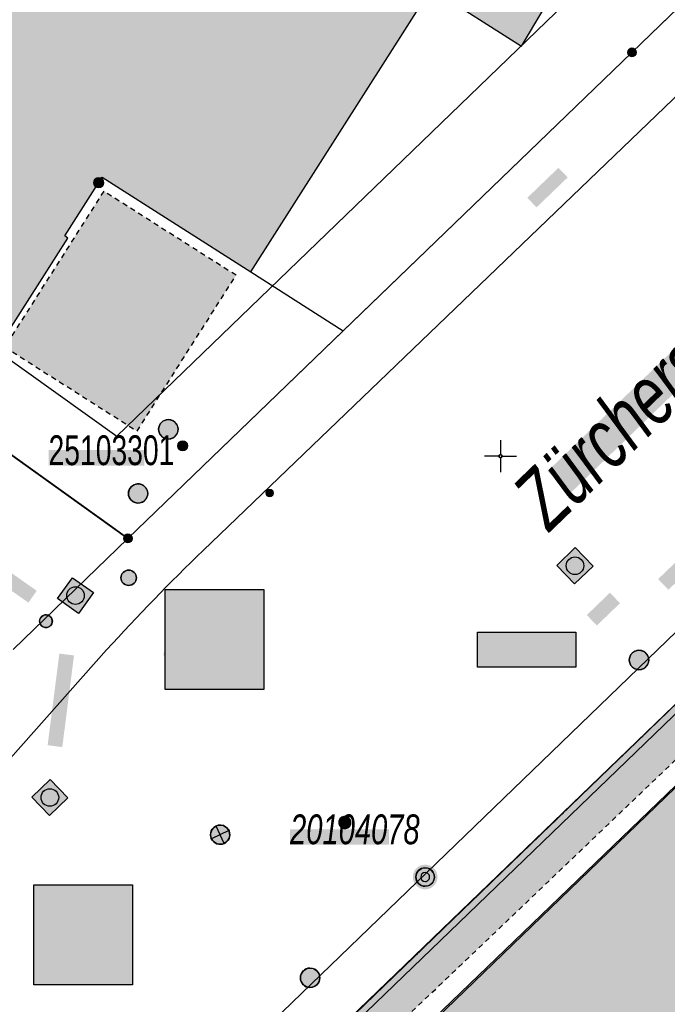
# Model space of a CAD drawing. Header units: metres. Extents: x 2695560 to 2696939, y 1260491 to 1262050.
# Tile 844 of 1005: x 2696257 to 2696282, y 1261528 to 1261567. Entities that reach past the tile are written whole.
import ezdxf

# ---------------------------------------------------------------- set-up
doc = ezdxf.new("R2010")
doc.units = ezdxf.units.M
doc.linetypes.add('AUSGEZOGEN', pattern=[0])
doc.linetypes.add('VERDECKT2_S2', pattern=[0.36, 0.2, -0.16])
for name, color, linetype in [('XR$1$AV_Flächen (EO)', 7, 'AUSGEZOGEN'), ('XR$1$AV_Gebäudeflächen (BB)', 7, 'AUSGEZOGEN'), ('XR$1$AV_Gebäudeflächen (EO)', 7, 'AUSGEZOGEN'), ('XR$1$AV_Grenzpunkte', 7, 'AUSGEZOGEN'), ('XR$1$AV_Höhenfixpunkt-Nr.', 7, 'AUSGEZOGEN'), ('XR$1$AV_Koordinatennetzpunkte', 7, 'AUSGEZOGEN'), ('XR$1$AV_Lagefixpunkt-Nr.', 7, 'AUSGEZOGEN'), ('XR$1$AV_Lagefixpunkte', 7, 'AUSGEZOGEN'), ('XR$1$AV_Linien (BB)', 7, 'AUSGEZOGEN'), ('XR$1$AV_Strassennamen', 7, 'AUSGEZOGEN'), ('XR$1$AW_LK_Schachtdeckel', 24, 'AUSGEZOGEN'), ('XR$1$EW_LK_Bauwerk_FL_Linie_Punkt', 1, 'AUSGEZOGEN'), ('XR$1$EW_LK_Knoten', 1, 'AUSGEZOGEN'), ('XR$1$GA_LK_Siphon', 32, 'AUSGEZOGEN'), ('XR$1$Liegenschaftsgrenzen', 7, 'AUSGEZOGEN'), ('XR$1$PFAV', 255, 'AUSGEZOGEN'), ('XR$1$PFAW', 255, 'AUSGEZOGEN'), ('XR$1$PFEW', 255, 'AUSGEZOGEN'), ('XR$1$PFGA', 255, 'AUSGEZOGEN'), ('XR$1$PFWA', 255, 'AUSGEZOGEN'), ('XR$1$RAEW', 8, 'AUSGEZOGEN'), ('XR$1$RP_Abstandslinie', 7, 'AUSGEZOGEN'), ('XR$1$WA_LK_Absperrarmatur', 171, 'AUSGEZOGEN')]:
    doc.layers.add(name, color=color, linetype=linetype)
doc.styles.add('ARIAL', font='arial.ttf')

# ---------------------------------------------------------------- blocks, each defined once
blk = doc.blocks.new('COMPLEXOBJECT_577')
at = {"layer": 'XR$1$AV_Linien (BB)', "color": 7, "linetype": 'AUSGEZOGEN', "transparency": 33554687}
for p, q in [((6292.137, 11573.921), (6263.392, 11546.324)), ((6259.628, 11542.446), (6251.595, 11533.397))]:
    blk.add_line(p, q, dxfattribs=at)
blk.add_arc((6327.662, 11480.178), 92.227, 134.17571, 137.53359, dxfattribs=at)
blk = doc.blocks.new('COMPLEXOBJECT_743')
at = {"layer": 'XR$1$AV_Linien (BB)', "color": 7, "linetype": 'AUSGEZOGEN', "transparency": 33554687}
blk.add_lwpolyline([(6295.16, 11552.95), (6290.62, 11548.79), (6285.74, 11544.09), (6260.155, 11519.39), (6254.8, 11514.22)], dxfattribs=at)
blk = doc.blocks.new('COMPLEXOBJECT_767')
at = {"layer": 'XR$1$AV_Linien (BB)', "color": 7, "linetype": 'AUSGEZOGEN', "transparency": 33554687}
blk.add_lwpolyline([(6257.737, 11511.507), (6257.843, 11511.628), (6257.89, 11513.657), (6257.675, 11513.88), (6301.826, 11556.385)], dxfattribs=at)
blk = doc.blocks.new('COMPLEXOBJECT_808')
at = {"layer": 'XR$1$AV_Flächen (EO)', "color": 7, "linetype": 'VERDECKT2_S2', "transparency": 33554687}
for points in [[(6261.127, 11518.383), (6297.07, 11552.694), (6297.232, 11552.849), (6296.245, 11553.883)], [(6285.74, 11544.09), (6260.155, 11519.39), (6261.127, 11518.383)]]:
    blk.add_lwpolyline(points, dxfattribs=at)
blk = doc.blocks.new('COMPLEXOBJECT_957')
at = {"layer": 'XR$1$AV_Flächen (EO)', "color": 7, "linetype": 'AUSGEZOGEN', "transparency": 33554687}
blk.add_lwpolyline([(6290.619, 11548.789), (6285.74, 11544.09), (6256.468, 11515.869), (6256.656, 11515.675), (6260.33, 11519.211), (6290.806, 11548.595)], dxfattribs=at)
blk = doc.blocks.new('COMPLEXOBJECT_1231')
at = {"layer": 'XR$1$Liegenschaftsgrenzen', "color": 7, "linetype": 'AUSGEZOGEN', "transparency": 33554687}
blk.add_lwpolyline([(6290.62, 11548.79), (6285.74, 11544.09), (6254.8, 11514.22)], dxfattribs=at)
blk = doc.blocks.new('BWAV2')
at = {"layer": 'XR$1$PFAV', "transparency": 33554687}
blk.add_hatch(color=7, dxfattribs=at).paths.add_polyline_path([(0.67, 0), (0.656, 0.135), (0.616, 0.264), (0.55, 0.383), (0.462, 0.486), (0.354, 0.569), (0.233, 0.628), (0.101, 0.662), (-0.034, 0.669), (-0.168, 0.649), (-0.295, 0.602), (-0.41, 0.53), (-0.508, 0.436), (-0.586, 0.325), (-0.639, 0.201), (-0.667, 0.068), (-0.667, -0.068), (-0.639, -0.201), (-0.586, -0.325), (-0.508, -0.436), (-0.41, -0.53), (-0.295, -0.602), (-0.168, -0.649), (-0.034, -0.669), (0.101, -0.662), (0.233, -0.628), (0.354, -0.569), (0.462, -0.486), (0.55, -0.383), (0.616, -0.264), (0.656, -0.135)])
at = {"color": 7, "transparency": 33554687}
for radius, start, end in [(0.5, 91.3809, 268.6191), (0.242, 91.323, 268.677), (0.5, 268.6191, 91.3809), (0.242, 268.677, 91.323)]:
    blk.add_arc((0, 0), radius, start, end, dxfattribs=at)
at = {"layer": 'XR$1$PFAV', "transparency": 33554687}
blk.add_circle((0, 0), 0.5, dxfattribs=at)
blk = doc.blocks.new('BAV15')
at = {"layer": 'XR$1$PFAV', "transparency": 33554687}
blk.add_hatch(color=7, dxfattribs=at).paths.add_polyline_path([(0.5, 0), (0.49, 0.1), (0.46, 0.2), (0.41, 0.29), (0.34, 0.36), (0.26, 0.42), (0.17, 0.47), (0.08, 0.49), (-0.03, 0.5), (-0.13, 0.48), (-0.22, 0.45), (-0.31, 0.4), (-0.38, 0.33), (-0.44, 0.24), (-0.48, 0.15), (-0.5, 0.05), (-0.5, -0.05), (-0.48, -0.15), (-0.44, -0.24), (-0.38, -0.33), (-0.31, -0.4), (-0.22, -0.45), (-0.13, -0.48), (-0.03, -0.5), (0.08, -0.49), (0.17, -0.47), (0.26, -0.42), (0.34, -0.36), (0.41, -0.29), (0.46, -0.2), (0.49, -0.1)])
at = {"color": 7, "transparency": 33554687}
for start, end in [(90, 270), (270, 90)]:
    blk.add_arc((0, 0), 0.5, start, end, dxfattribs=at)
at = {"layer": 'XR$1$PFAV', "transparency": 33554687}
blk.add_circle((0, 0), 0.5, dxfattribs=at)
blk = doc.blocks.new('BAV2041')
at = {"color": 7, "transparency": 33554687}
for p, q in [((0, 0.5), (0, 0.05)), ((-0.05, 0), (-0.5, 0)), ((0.05, 0), (0.5, 0)), ((0, -0.05), (0, -0.5))]:
    blk.add_line(p, q, dxfattribs=at)
blk.add_circle((0, 0), 0.05, dxfattribs=at)
for start, end in [(90, 270), (270, 90)]:
    blk.add_arc((0, 0), 0.05, start, end, dxfattribs=at)
blk = doc.blocks.new('BAW2087')
at = {"lineweight": 25, "true_color": 0x000000, "transparency": 33554687}
h = blk.add_hatch(color=18, dxfattribs=at)
h.paths.add_polyline_path([(-0.5, 0.5), (-0.5, -0.5), (0.5, -0.5), (0.5, 0.5)])
h.paths.add_polyline_path([(0.337, -0.069), (0.316, -0.136), (0.282, -0.196), (0.237, -0.249), (0.182, -0.292), (0.119, -0.322), (0.052, -0.34), (-0.017, -0.343), (-0.086, -0.333), (-0.151, -0.309), (-0.21, -0.272), (-0.261, -0.224), (-0.301, -0.167), (-0.328, -0.103), (-0.342, -0.035), (-0.342, 0.035), (-0.328, 0.103), (-0.301, 0.167), (-0.261, 0.224), (-0.21, 0.272), (-0.151, 0.309), (-0.086, 0.333), (-0.017, 0.343), (0.052, 0.34), (0.119, 0.322), (0.182, 0.292), (0.237, 0.249), (0.282, 0.196), (0.316, 0.136), (0.337, 0.069), (0.344, 0)], flags=16)
at = {"layer": 'XR$1$PFAW', "lineweight": 25, "transparency": 33554687}
blk.add_hatch(color=7, dxfattribs=at).paths.add_polyline_path([(0.344, 0), (0.337, 0.069), (0.316, 0.136), (0.282, 0.196), (0.237, 0.249), (0.182, 0.292), (0.119, 0.322), (0.052, 0.34), (-0.017, 0.343), (-0.086, 0.333), (-0.151, 0.309), (-0.21, 0.272), (-0.261, 0.224), (-0.301, 0.167), (-0.328, 0.103), (-0.342, 0.035), (-0.342, -0.035), (-0.328, -0.103), (-0.301, -0.167), (-0.261, -0.224), (-0.21, -0.272), (-0.151, -0.309), (-0.086, -0.333), (-0.017, -0.343), (0.052, -0.34), (0.119, -0.322), (0.182, -0.292), (0.237, -0.249), (0.282, -0.196), (0.316, -0.136), (0.337, -0.069)])
at = {"lineweight": 25, "transparency": 33554687}
for p, q in [((-0.5, 0.5, 0.993), (0.5, 0.5, 0.993)), ((-0.5, -0.5, 0.993), (-0.5, 0.5, 0.993)), ((0.5, 0.5, 0.993), (0.5, -0.5, 0.993)), ((0.5, -0.5, 0.993), (-0.5, -0.5, 0.993))]:
    blk.add_line(p, q, dxfattribs=at)
blk.add_circle((0, 0), 0.344, dxfattribs=at)
at = {"layer": 'XR$1$PFAW', "lineweight": 25, "transparency": 33554687}
blk.add_line((-0.5, 0.5), (0.5, 0.5), dxfattribs=at)
at = {"layer": 'XR$1$PFAW', "color": 31, "lineweight": 25, "transparency": 33554687}
for p, q in [((-0.5, -0.5), (-0.5, 0.5)), ((0.5, 0.5), (0.5, -0.5)), ((0.5, -0.5), (-0.5, -0.5))]:
    blk.add_line(p, q, dxfattribs=at)
at = {"layer": 'XR$1$PFAW', "lineweight": 25, "transparency": 33554687}
blk.add_circle((0, 0), 0.344, dxfattribs=at)
blk = doc.blocks.new('BAW2082')
at = {"layer": 'XR$1$PFAW', "transparency": 33554687}
blk.add_hatch(color=7, dxfattribs=at).paths.add_polyline_path([(0.509, -0.003), (0.499, 0.098), (0.469, 0.194), (0.42, 0.283), (0.354, 0.359), (0.274, 0.421), (0.183, 0.466), (0.085, 0.491), (-0.016, 0.496), (-0.116, 0.481), (-0.211, 0.446), (-0.297, 0.392), (-0.37, 0.323), (-0.428, 0.24), (-0.468, 0.147), (-0.488, 0.047), (-0.488, -0.054), (-0.468, -0.153), (-0.428, -0.246), (-0.37, -0.329), (-0.297, -0.398), (-0.211, -0.452), (-0.116, -0.487), (-0.016, -0.502), (0.085, -0.497), (0.183, -0.472), (0.274, -0.427), (0.354, -0.366), (0.42, -0.289), (0.469, -0.2), (0.499, -0.104)])
at = {"transparency": 33554687}
for start, end in [(91.1948, 268.8052), (268.8052, 91.1948)]:
    blk.add_arc((0.01, 0), 0.5, start, end, dxfattribs=at)
at = {"layer": 'XR$1$PFAW', "transparency": 33554687}
blk.add_circle((0.009, -0.003), 0.5, dxfattribs=at)
blk = doc.blocks.new('BAW2088')
at = {"layer": 'XR$1$PFAW', "transparency": 33554687}
blk.add_hatch(color=253, dxfattribs=at).paths.add_polyline_path([(0.51, 0), (0.5, 0.101), (0.47, 0.197), (0.421, 0.286), (0.355, 0.362), (0.275, 0.424), (0.184, 0.469), (0.086, 0.494), (-0.015, 0.499), (-0.115, 0.484), (-0.21, 0.449), (-0.296, 0.395), (-0.369, 0.326), (-0.427, 0.243), (-0.467, 0.15), (-0.487, 0.051), (-0.487, -0.051), (-0.467, -0.15), (-0.427, -0.243), (-0.369, -0.326), (-0.296, -0.395), (-0.21, -0.449), (-0.115, -0.484), (-0.015, -0.499), (0.086, -0.494), (0.184, -0.469), (0.275, -0.424), (0.355, -0.362), (0.421, -0.286), (0.47, -0.197), (0.5, -0.101)])
at = {"transparency": 33554687}
for start, end in [(91.1948, 268.8052), (268.8052, 91.1948)]:
    blk.add_arc((0.01, 0), 0.5, start, end, dxfattribs=at)
at = {"layer": 'XR$1$PFAW', "transparency": 33554687}
blk.add_circle((0.01, 0), 0.5, dxfattribs=at)
blk = doc.blocks.new('BAW2081')
at = {"layer": 'XR$1$PFAW', "transparency": 33554687}
blk.add_hatch(color=7, dxfattribs=at).paths.add_polyline_path([(0.5, 0), (0.49, 0.1), (0.46, 0.2), (0.41, 0.29), (0.34, 0.36), (0.26, 0.42), (0.17, 0.47), (0.08, 0.49), (-0.03, 0.5), (-0.13, 0.48), (-0.22, 0.45), (-0.31, 0.4), (-0.38, 0.33), (-0.44, 0.24), (-0.48, 0.15), (-0.5, 0.05), (-0.5, -0.05), (-0.48, -0.15), (-0.44, -0.24), (-0.38, -0.33), (-0.31, -0.4), (-0.22, -0.45), (-0.13, -0.48), (-0.03, -0.5), (0.08, -0.49), (0.17, -0.47), (0.26, -0.42), (0.34, -0.36), (0.41, -0.29), (0.46, -0.2), (0.49, -0.1)])
at = {"transparency": 33554687}
blk.add_line((-0.43, -0.25), (0, 0), dxfattribs=at)
blk.add_lwpolyline([(0, 0.5), (0, 0), (0.43, -0.25)], dxfattribs=at)
for start, end in [(90, 180), (180, 270), (0, 90), (270, 0)]:
    blk.add_arc((0, 0), 0.5, start, end, dxfattribs=at)
at = {"layer": 'XR$1$PFAW', "transparency": 33554687}
blk.add_circle((0, 0), 0.5, dxfattribs=at)
blk = doc.blocks.new('BWA965')
at = {"layer": 'XR$1$PFWA', "transparency": 33554687}
blk.add_hatch(color=7, dxfattribs=at).paths.add_polyline_path([(0, 0.5), (-0.051, 0.497), (-0.101, 0.49), (-0.15, 0.477), (-0.197, 0.459), (-0.243, 0.437), (-0.286, 0.41), (-0.326, 0.379), (-0.362, 0.344), (-0.395, 0.306), (-0.424, 0.264), (-0.449, 0.22), (-0.469, 0.174), (-0.484, 0.125), (-0.494, 0.076), (-0.499, 0.025), (-0.499, -0.025), (-0.494, -0.076), (-0.484, -0.125), (-0.469, -0.174), (-0.449, -0.22), (-0.424, -0.264), (-0.395, -0.306), (-0.362, -0.344), (-0.326, -0.379), (-0.286, -0.41), (-0.243, -0.437), (-0.197, -0.459), (-0.15, -0.477), (-0.101, -0.49), (-0.051, -0.497), (0, -0.5), (0.051, -0.497), (0.101, -0.49), (0.15, -0.477), (0.197, -0.459), (0.243, -0.437), (0.286, -0.41), (0.326, -0.379), (0.362, -0.344), (0.395, -0.306), (0.424, -0.264), (0.449, -0.22), (0.469, -0.174), (0.484, -0.125), (0.494, -0.076), (0.499, -0.025), (0.499, 0.025), (0.494, 0.076), (0.484, 0.125), (0.469, 0.174), (0.449, 0.22), (0.424, 0.264), (0.395, 0.306), (0.362, 0.344), (0.326, 0.379), (0.286, 0.41), (0.243, 0.437), (0.197, 0.459), (0.15, 0.477), (0.101, 0.49), (0.051, 0.497)])
at = {"transparency": 33554687}
blk.add_line((0, 0.5), (0, -0.5), dxfattribs=at)
for start, end in [(90, 270), (270, 90)]:
    blk.add_arc((0, 0), 0.5, start, end, dxfattribs=at)
blk = doc.blocks.new('BGA15')
at = {"layer": 'XR$1$PFGA', "transparency": 33554687}
blk.add_hatch(color=7, dxfattribs=at).paths.add_polyline_path([(0.5, 0), (0.49, 0.101), (0.459, 0.197), (0.41, 0.286), (0.344, 0.362), (0.264, 0.424), (0.174, 0.469), (0.076, 0.494), (-0.025, 0.499), (-0.125, 0.484), (-0.22, 0.449), (-0.306, 0.395), (-0.379, 0.326), (-0.437, 0.243), (-0.477, 0.15), (-0.497, 0.051), (-0.497, -0.051), (-0.477, -0.15), (-0.437, -0.243), (-0.379, -0.326), (-0.306, -0.395), (-0.22, -0.449), (-0.125, -0.484), (-0.025, -0.499), (0.076, -0.494), (0.174, -0.469), (0.264, -0.424), (0.344, -0.362), (0.41, -0.286), (0.459, -0.197), (0.49, -0.101)])
at = {"color": 32, "transparency": 33554687}
for start, end in [(91.19481, 268.80519), (268.80519, 91.19481)]:
    blk.add_arc((0, 0), 0.5, start, end, dxfattribs=at)
at = {"layer": 'XR$1$PFGA', "transparency": 33554687}
blk.add_circle((0, 0), 0.5, dxfattribs=at)
blk = doc.blocks.new('BEW15')
at = {"layer": 'XR$1$PFEW', "transparency": 33554687}
h = blk.add_hatch(color=7, dxfattribs=at)
h.paths.add_polyline_path([(-0.5, 0), (-0.497, -0.05), (-0.489, -0.1), (-0.477, -0.15), (-0.459, -0.197), (-0.437, -0.242), (-0.41, -0.285), (-0.379, -0.326), (-0.344, -0.362), (-0.306, -0.395), (-0.264, -0.424), (-0.22, -0.449), (-0.173, -0.469), (-0.125, -0.484), (-0.075, -0.494), (-0.025, -0.499), (0.026, -0.499), (0.076, -0.494), (0.126, -0.484), (0.174, -0.469), (0.22, -0.449), (0.265, -0.424), (0.306, -0.395), (0.345, -0.362), (0.38, -0.326), (0.411, -0.285), (0.437, -0.242), (0.46, -0.197), (0.477, -0.15), (0.49, -0.1), (0.498, -0.05), (0.5, 0), (0.498, 0.051), (0.49, 0.101), (0.477, 0.15), (0.46, 0.197), (0.437, 0.243), (0.411, 0.286), (0.38, 0.326), (0.345, 0.363), (0.306, 0.396), (0.265, 0.424), (0.22, 0.449), (0.174, 0.469), (0.126, 0.484), (0.076, 0.494), (0.026, 0.5), (-0.025, 0.5), (-0.075, 0.494), (-0.125, 0.484), (-0.173, 0.469), (-0.22, 0.449), (-0.264, 0.424), (-0.306, 0.396), (-0.344, 0.363), (-0.379, 0.326), (-0.41, 0.286), (-0.437, 0.243), (-0.459, 0.197), (-0.477, 0.15), (-0.489, 0.101), (-0.497, 0.051)])
h.paths.add_polyline_path([(0.01, 0.001), (0.01, 0), (0.01, -0.001), (0.01, -0.002), (0.01, -0.003), (0.009, -0.004), (0.009, -0.005), (0.009, -0.006), (0.008, -0.006), (0.007, -0.007), (0.006, -0.008), (0.006, -0.008), (0.005, -0.009), (0.004, -0.009), (0.003, -0.01), (0.002, -0.01), (0.001, -0.01), (0, -0.01), (-0.001, -0.01), (-0.002, -0.01), (-0.003, -0.009), (-0.004, -0.009), (-0.005, -0.008), (-0.006, -0.008), (-0.007, -0.007), (-0.007, -0.006), (-0.008, -0.006), (-0.008, -0.005), (-0.009, -0.004), (-0.009, -0.003), (-0.009, -0.002), (-0.01, -0.001), (-0.01, 0), (-0.01, 0.001), (-0.009, 0.002), (-0.009, 0.003), (-0.009, 0.004), (-0.008, 0.005), (-0.008, 0.006), (-0.007, 0.007), (-0.007, 0.007), (-0.006, 0.008), (-0.005, 0.009), (-0.004, 0.009), (-0.003, 0.01), (-0.002, 0.01), (-0.001, 0.01), (0, 0.01), (0.001, 0.01), (0.002, 0.01), (0.003, 0.01), (0.004, 0.01), (0.005, 0.009), (0.006, 0.009), (0.006, 0.008), (0.007, 0.007), (0.008, 0.007), (0.009, 0.006), (0.009, 0.005), (0.009, 0.004), (0.01, 0.003), (0.01, 0.002)], flags=16)
at = {"color": 1, "transparency": 33554687}
for start, end in [(0, 180), (180, 0)]:
    blk.add_arc((0, 0), 0.5, start, end, dxfattribs=at)
at = {"layer": 'XR$1$PFEW', "transparency": 33554687}
blk.add_circle((0, 0), 0.5, dxfattribs=at)
blk = doc.blocks.new('BEWLP2549_S')
at = {"layer": 'XR$1$PFEW', "transparency": 33554687}
blk.add_hatch(color=7, dxfattribs=at).paths.add_polyline_path([(0.5, 0), (0.49, 0.101), (0.459, 0.197), (0.41, 0.286), (0.344, 0.362), (0.264, 0.424), (0.174, 0.469), (0.076, 0.494), (-0.025, 0.499), (-0.125, 0.484), (-0.22, 0.449), (-0.306, 0.395), (-0.379, 0.326), (-0.437, 0.243), (-0.477, 0.15), (-0.497, 0.051), (-0.497, -0.051), (-0.477, -0.15), (-0.437, -0.243), (-0.379, -0.326), (-0.306, -0.395), (-0.22, -0.449), (-0.125, -0.484), (-0.025, -0.499), (0.076, -0.494), (0.174, -0.469), (0.264, -0.424), (0.344, -0.362), (0.41, -0.286), (0.459, -0.197), (0.49, -0.101)])
at = {"color": 1, "transparency": 33554687}
for p, q in [((0.354, -0.354), (-0.354, 0.354)), ((-0.354, -0.354), (0.354, 0.354))]:
    blk.add_line(p, q, dxfattribs=at)
for start, end in [(91.3809, 268.6191), (268.6191, 91.3809)]:
    blk.add_arc((0, 0), 0.5, start, end, dxfattribs=at)
at = {"layer": 'XR$1$PFEW', "transparency": 33554687}
blk.add_circle((0, 0), 0.5, dxfattribs=at)
blk = doc.blocks.new('BEW957')
at = {"layer": 'XR$1$RAEW', "transparency": 33554687}
blk.add_hatch(color=1, dxfattribs=at).paths.add_polyline_path([(-0.5, 0), (-0.5, -0.05), (-0.49, -0.1), (-0.48, -0.15), (-0.46, -0.2), (-0.44, -0.24), (-0.41, -0.29), (-0.38, -0.33), (-0.34, -0.36), (-0.31, -0.4), (-0.26, -0.42), (-0.22, -0.45), (-0.17, -0.47), (-0.13, -0.48), (-0.08, -0.49), (-0.03, -0.5), (0.03, -0.5), (0.08, -0.49), (0.13, -0.48), (0.17, -0.47), (0.22, -0.45), (0.26, -0.42), (0.31, -0.4), (0.34, -0.36), (0.38, -0.33), (0.41, -0.29), (0.44, -0.24), (0.46, -0.2), (0.48, -0.15), (0.49, -0.1), (0.5, -0.05), (0.5, 0), (0.5, 0.05), (0.49, 0.1), (0.48, 0.15), (0.46, 0.2), (0.44, 0.24), (0.41, 0.29), (0.38, 0.33), (0.34, 0.36), (0.31, 0.4), (0.26, 0.42), (0.22, 0.45), (0.17, 0.47), (0.13, 0.48), (0.08, 0.49), (0.03, 0.5), (-0.03, 0.5), (-0.08, 0.49), (-0.13, 0.48), (-0.17, 0.47), (-0.22, 0.45), (-0.26, 0.42), (-0.31, 0.4), (-0.34, 0.36), (-0.38, 0.33), (-0.41, 0.29), (-0.44, 0.24), (-0.46, 0.2), (-0.48, 0.15), (-0.49, 0.1), (-0.5, 0.05)])
at = {"color": 1, "transparency": 33554687}
for start, end in [(90, 180), (180, 270), (0, 90), (270, 0)]:
    blk.add_arc((0, 0), 0.5, start, end, dxfattribs=at)
at = {"layer": 'XR$1$RAEW', "color": 1, "transparency": 33554687}
blk.add_circle((0, 0), 0.5, dxfattribs=at)

msp = doc.modelspace()

# ---------------------------------------------------------------- hatches: boundary and pattern name
at = {"transparency": 33554687}
for points in [[(2696277.015, 1261559.889), (2696277.376, 1261559.515), (2696278.591, 1261560.685), (2696278.23, 1261561.059)], [(2696277.811, 1261549.227), (2696278.667, 1261548.339), (2696287.263, 1261556.625), (2696286.407, 1261557.513)], [(2696258.331, 1261550.045), (2696258.331, 1261549.442), (2696262.068, 1261549.442), (2696262.068, 1261550.045)], [(2696282.12, 1261545.014), (2696282.52, 1261544.597), (2696285.446, 1261547.4), (2696285.046, 1261547.817)], [(2696256.902, 1261545.238), (2696256.577, 1261544.775), (2696257.546, 1261544.094), (2696257.871, 1261544.557)], [(2696262.88, 1261544.604), (2696262.88, 1261540.703), (2696266.731, 1261540.703), (2696266.731, 1261544.604)], [(2696279.337, 1261543.611), (2696279.73, 1261543.203), (2696280.633, 1261544.073), (2696280.24, 1261544.481)], [(2696262.807, 1261542.035), (2696263.312, 1261541.914), (2696263.705, 1261543.553), (2696263.2, 1261543.674)], [(2696275.067, 1261542.943), (2696275.067, 1261541.58), (2696278.911, 1261541.58), (2696278.911, 1261542.943)], [(2696258.296, 1261538.532), (2696258.868, 1261538.458), (2696259.326, 1261542.034), (2696258.754, 1261542.108)], [(2696267.758, 1261535.255), (2696267.758, 1261534.652), (2696271.62, 1261534.652), (2696271.62, 1261535.255)], [(2696257.755, 1261533.088), (2696257.755, 1261529.187), (2696261.605, 1261529.187), (2696261.605, 1261533.088)]]:
    msp.add_hatch(color=7, dxfattribs=at).paths.add_polyline_path(points)
at = {"layer": 'XR$1$AV_Gebäudeflächen (BB)', "true_color": 0xd2d2d2, "transparency": 33554687}
for points in [[(2696256.505, 1261554.272), (2696259.088, 1261558.32), (2696258.962, 1261558.401), (2696260.428, 1261560.7), (2696266.226, 1261557), (2696273.261, 1261568.054), (2696276.791, 1261565.807), (2696281.072, 1261572.973), (2696282.557, 1261572.086), (2696286.848, 1261579.243), (2696288.459, 1261578.277), (2696294.224, 1261587.315), (2696296.441, 1261585.901), (2696300.829, 1261592.783), (2696298.572, 1261594.146), (2696304.006, 1261603.138), (2696304.855, 1261602.625), (2696308.37, 1261608.209), (2696304.07, 1261610.93), (2696303.995, 1261610.812), (2696301.469, 1261612.41), (2696305.147, 1261618.223), (2696276.063, 1261636.742), (2696275.876, 1261636.861), (2696258.754, 1261609.929), (2696258.62, 1261609.718), (2696248.152, 1261593.253), (2696236.937, 1261575.613), (2696255.073, 1261564.067), (2696253.613, 1261561.772), (2696253.486, 1261561.853), (2696250.962, 1261557.817)], [(2696332.792, 1261513.007), (2696326.94, 1261522.178), (2696327.885, 1261523.085), (2696329.732, 1261524.858), (2696337.847, 1261532.646), (2696340.504, 1261534.355), (2696336.651, 1261540.309), (2696339.906, 1261542.417), (2696336.18, 1261548.226), (2696335.271, 1261549.638), (2696331.981, 1261547.521), (2696330.859, 1261549.265), (2696331.002, 1261549.357), (2696329.929, 1261551.025), (2696327.748, 1261554.414), (2696325.063, 1261552.636), (2696324.218, 1261553.875), (2696323.248, 1261555.296), (2696323.173, 1261555.387), (2696323.097, 1261555.477), (2696323.02, 1261555.565), (2696322.941, 1261555.653), (2696322.862, 1261555.74), (2696322.782, 1261555.827), (2696322.7, 1261555.912), (2696322.618, 1261555.996), (2696322.535, 1261556.079), (2696322.45, 1261556.161), (2696322.365, 1261556.242), (2696322.279, 1261556.322), (2696322.191, 1261556.402), (2696322.103, 1261556.48), (2696322.014, 1261556.557), (2696321.924, 1261556.633), (2696321.833, 1261556.707), (2696321.741, 1261556.781), (2696321.649, 1261556.854), (2696321.555, 1261556.926), (2696321.461, 1261556.996), (2696321.366, 1261557.065), (2696321.27, 1261557.134), (2696321.173, 1261557.201), (2696321.075, 1261557.266), (2696320.977, 1261557.331), (2696320.878, 1261557.395), (2696320.778, 1261557.457), (2696320.677, 1261557.518), (2696320.576, 1261557.578), (2696320.474, 1261557.637), (2696320.396, 1261557.689), (2696320.318, 1261557.74), (2696320.239, 1261557.79), (2696320.16, 1261557.84), (2696320.081, 1261557.89), (2696320.001, 1261557.939), (2696319.922, 1261557.988), (2696319.842, 1261558.036), (2696319.761, 1261558.084), (2696319.681, 1261558.131), (2696319.6, 1261558.178), (2696319.518, 1261558.225), (2696319.437, 1261558.27), (2696319.355, 1261558.316), (2696319.273, 1261558.361), (2696319.191, 1261558.405), (2696319.108, 1261558.449), (2696319.026, 1261558.492), (2696318.943, 1261558.535), (2696318.859, 1261558.578), (2696318.776, 1261558.62), (2696318.692, 1261558.661), (2696318.608, 1261558.702), (2696318.524, 1261558.743), (2696318.439, 1261558.783), (2696318.354, 1261558.822), (2696318.269, 1261558.861), (2696318.184, 1261558.9), (2696318.099, 1261558.938), (2696318.013, 1261558.975), (2696317.927, 1261559.012), (2696317.783, 1261559.07), (2696317.638, 1261559.126), (2696317.493, 1261559.18), (2696317.347, 1261559.233), (2696317.2, 1261559.284), (2696317.053, 1261559.333), (2696316.906, 1261559.381), (2696316.757, 1261559.426), (2696316.609, 1261559.471), (2696316.459, 1261559.513), (2696316.31, 1261559.554), (2696316.159, 1261559.592), (2696316.009, 1261559.63), (2696315.858, 1261559.665), (2696315.706, 1261559.699), (2696315.554, 1261559.731), (2696315.402, 1261559.761), (2696315.25, 1261559.789), (2696315.097, 1261559.816), (2696314.944, 1261559.841), (2696314.79, 1261559.864), (2696314.636, 1261559.885), (2696314.483, 1261559.904), (2696314.328, 1261559.922), (2696314.174, 1261559.938), (2696314.019, 1261559.952), (2696313.865, 1261559.965), (2696313.71, 1261559.975), (2696313.555, 1261559.984), (2696313.4, 1261559.991), (2696313.245, 1261559.996), (2696313.04, 1261560.003), (2696312.836, 1261560.007), (2696312.631, 1261560.008), (2696312.426, 1261560.006), (2696312.221, 1261560.002), (2696312.016, 1261559.994), (2696311.812, 1261559.984), (2696311.608, 1261559.971), (2696311.403, 1261559.955), (2696311.199, 1261559.936), (2696310.996, 1261559.914), (2696310.792, 1261559.889), (2696310.589, 1261559.862), (2696310.387, 1261559.832), (2696310.185, 1261559.799), (2696309.983, 1261559.763), (2696309.782, 1261559.724), (2696309.581, 1261559.682), (2696309.381, 1261559.638), (2696309.182, 1261559.591), (2696308.984, 1261559.541), (2696308.786, 1261559.488), (2696308.588, 1261559.433), (2696308.392, 1261559.375), (2696308.197, 1261559.314), (2696308.002, 1261559.25), (2696307.808, 1261559.184), (2696307.615, 1261559.114), (2696307.424, 1261559.043), (2696307.233, 1261558.968), (2696307.043, 1261558.891), (2696306.893, 1261558.828), (2696306.743, 1261558.763), (2696306.594, 1261558.696), (2696306.446, 1261558.628), (2696306.299, 1261558.558), (2696306.152, 1261558.486), (2696306.007, 1261558.413), (2696305.862, 1261558.338), (2696305.718, 1261558.261), (2696305.575, 1261558.183), (2696305.432, 1261558.104), (2696305.291, 1261558.023), (2696305.15, 1261557.94), (2696305.011, 1261557.856), (2696304.872, 1261557.77), (2696304.735, 1261557.682), (2696304.598, 1261557.593), (2696304.462, 1261557.503), (2696304.327, 1261557.411), (2696304.194, 1261557.318), (2696304.061, 1261557.223), (2696303.93, 1261557.126), (2696303.799, 1261557.028), (2696303.67, 1261556.929), (2696303.541, 1261556.828), (2696303.414, 1261556.726), (2696303.288, 1261556.623), (2696303.163, 1261556.518), (2696303.04, 1261556.412), (2696302.917, 1261556.304), (2696302.796, 1261556.195), (2696258.645, 1261513.69), (2696258.86, 1261513.467), (2696258.813, 1261511.438), (2696258.707, 1261511.317), (2696259.17, 1261510.89), (2696263.459, 1261507.018), (2696287.72, 1261485.12), (2696288.247, 1261484.644), (2696293.974, 1261479.484), (2696296.017, 1261476.307), (2696303.487, 1261481.111), (2696319.11, 1261491.142), (2696338.776, 1261503.629)]]:
    msp.add_hatch(color=254, dxfattribs=at).paths.add_polyline_path(points)
at = {"layer": 'XR$1$AV_Gebäudeflächen (EO)', "true_color": 0xebebeb, "transparency": 33554687}
for points in [[(2696256.622, 1261554.07), (2696261.786, 1261550.788), (2696265.648, 1261556.865), (2696260.484, 1261560.147)], [(2696262.097, 1261518.193), (2696298.04, 1261552.504), (2696298.202, 1261552.659), (2696297.215, 1261553.693), (2696297.18, 1261553.663), (2696297.145, 1261553.633), (2696297.11, 1261553.603), (2696297.074, 1261553.573), (2696297.039, 1261553.543), (2696297.004, 1261553.513), (2696296.969, 1261553.483), (2696296.934, 1261553.453), (2696296.899, 1261553.423), (2696296.864, 1261553.393), (2696296.829, 1261553.363), (2696296.794, 1261553.333), (2696296.759, 1261553.303), (2696296.724, 1261553.273), (2696296.689, 1261553.243), (2696296.654, 1261553.213), (2696296.619, 1261553.183), (2696296.584, 1261553.153), (2696296.549, 1261553.123), (2696296.514, 1261553.093), (2696296.479, 1261553.062), (2696296.444, 1261553.032), (2696296.409, 1261553.002), (2696296.374, 1261552.972), (2696296.339, 1261552.942), (2696296.304, 1261552.911), (2696296.269, 1261552.881), (2696296.235, 1261552.851), (2696296.2, 1261552.821), (2696296.165, 1261552.79), (2696296.13, 1261552.76), (2696295.98, 1261552.629), (2696295.831, 1261552.499), (2696295.681, 1261552.368), (2696295.532, 1261552.236), (2696295.383, 1261552.105), (2696295.235, 1261551.973), (2696295.086, 1261551.841), (2696294.938, 1261551.709), (2696294.79, 1261551.576), (2696294.642, 1261551.444), (2696294.495, 1261551.311), (2696294.347, 1261551.177), (2696294.2, 1261551.044), (2696294.053, 1261550.91), (2696293.906, 1261550.776), (2696293.76, 1261550.642), (2696293.614, 1261550.508), (2696293.468, 1261550.373), (2696293.322, 1261550.238), (2696293.176, 1261550.103), (2696293.031, 1261549.967), (2696292.886, 1261549.832), (2696292.741, 1261549.696), (2696292.596, 1261549.56), (2696292.452, 1261549.423), (2696292.308, 1261549.287), (2696292.164, 1261549.15), (2696292.02, 1261549.013), (2696291.876, 1261548.875), (2696291.733, 1261548.738), (2696291.59, 1261548.6), (2696291.431, 1261548.45), (2696291.272, 1261548.301), (2696291.112, 1261548.151), (2696290.954, 1261548.001), (2696290.795, 1261547.851), (2696290.636, 1261547.7), (2696290.477, 1261547.55), (2696290.319, 1261547.399), (2696290.161, 1261547.249), (2696290.003, 1261547.098), (2696289.844, 1261546.947), (2696289.687, 1261546.796), (2696289.529, 1261546.644), (2696289.371, 1261546.493), (2696289.214, 1261546.342), (2696289.056, 1261546.19), (2696288.899, 1261546.038), (2696288.742, 1261545.886), (2696288.585, 1261545.734), (2696288.428, 1261545.582), (2696288.271, 1261545.43), (2696288.114, 1261545.278), (2696287.958, 1261545.125), (2696287.801, 1261544.972), (2696287.645, 1261544.82), (2696287.489, 1261544.667), (2696287.333, 1261544.514), (2696287.177, 1261544.36), (2696287.021, 1261544.207), (2696286.866, 1261544.054), (2696286.71, 1261543.9), (2696261.125, 1261519.2)]]:
    msp.add_hatch(color=7, dxfattribs=at).paths.add_polyline_path(points)

# ---------------------------------------------------------------- linework, layer by layer
at = {"color": 24, "lineweight": -3, "transparency": 33554687}
for points in [[(2696262.88, 1261544.604), (2696266.731, 1261544.604), (2696266.731, 1261540.703), (2696262.88, 1261540.703), (2696262.88, 1261544.604)], [(2696275.067, 1261542.943), (2696278.911, 1261542.943), (2696278.911, 1261541.58), (2696275.067, 1261541.58), (2696275.067, 1261542.943)], [(2696257.755, 1261533.088), (2696261.605, 1261533.088), (2696261.605, 1261529.187), (2696257.755, 1261529.187), (2696257.755, 1261533.088)]]:
    msp.add_lwpolyline(points, close=True, dxfattribs=at)
at = {"layer": 'XR$1$AV_Flächen (EO)', "color": 7, "linetype": 'VERDECKT2_S2', "transparency": 33554687}
msp.add_lwpolyline([(2696256.622, 1261554.07), (2696261.786, 1261550.788), (2696265.648, 1261556.865), (2696260.484, 1261560.147), (2696256.622, 1261554.07)], close=True, dxfattribs=at)
at = {"layer": 'XR$1$AV_Linien (BB)', "color": 7, "linetype": 'AUSGEZOGEN', "transparency": 33554687}
for p, q in [((2696266.226, 1261557), (2696269.832, 1261554.699)), ((2696269.832, 1261554.699), (2696261.43, 1261546.6)), ((2696260.807, 1261547.046), (2696254.689, 1261551.425)), ((2696261.43, 1261546.6), (2696260.807, 1261547.046))]:
    msp.add_line(p, q, dxfattribs=at)
for points in [[(2696266.226, 1261557), (2696273.261, 1261568.054), (2696276.791, 1261565.807), (2696281.072, 1261572.973), (2696282.557, 1261572.086), (2696286.848, 1261579.243), (2696288.459, 1261578.277)], [(2696291.971, 1261576.056), (2696281.1, 1261565.56), (2696269.832, 1261554.699)], [(2696256.505, 1261554.272), (2696259.088, 1261558.32), (2696258.962, 1261558.401), (2696260.428, 1261560.7), (2696266.226, 1261557)], [(2696254.244, 1261515.379), (2696254.316, 1261515.448), (2696292.225, 1261552.027)]]:
    msp.add_lwpolyline(points, dxfattribs=at)
at = {"layer": 'XR$1$Liegenschaftsgrenzen', "color": 7, "linetype": 'AUSGEZOGEN', "transparency": 33554687}
msp.add_line((2696261.43, 1261546.6), (2696256.95, 1261542.26), dxfattribs=at)
for points in [[(2696261.43, 1261546.6), (2696281.1, 1261565.56), (2696297.07, 1261580.98), (2696320.9, 1261603.97), (2696325.2, 1261610.75)], [(2696226.251, 1261571.76), (2696247.32, 1261556.7), (2696261.43, 1261546.6)]]:
    msp.add_lwpolyline(points, dxfattribs=at)
at = {"layer": 'XR$1$RP_Abstandslinie', "color": 7, "linetype": 'AUSGEZOGEN', "transparency": 33554687}
for points in [[(2696171.22, 1261614.86), (2696201.51, 1261593.18), (2696231.18, 1261571.93), (2696261, 1261550.59)], [(2696261, 1261550.59), (2696290.78, 1261579.34), (2696298.5, 1261586.79)], [(2696296.973, 1261550.565), (2696267.85, 1261522.46), (2696232.6, 1261488.43), (2696197.34, 1261454.4), (2696165.35, 1261423.53), (2696133.3, 1261392.59), (2696109.56, 1261369.68), (2696086.21, 1261347.14)]]:
    msp.add_lwpolyline(points, dxfattribs=at)

# ---------------------------------------------------------------- block references
at = {"layer": 'XR$1$AV_Flächen (EO)', "color": 7, "linetype": 'AUSGEZOGEN', "lineweight": -3, "transparency": 33554687}
msp.add_blockref('COMPLEXOBJECT_957', (2690000.97, 1249999.81), dxfattribs=at)
at = {"layer": 'XR$1$AV_Flächen (EO)', "color": 7, "linetype": 'VERDECKT2_S2', "lineweight": -3, "transparency": 33554687}
msp.add_blockref('COMPLEXOBJECT_808', (2690000.97, 1249999.81), dxfattribs=at)
at = {"layer": 'XR$1$AV_Grenzpunkte', "color": 7, "linetype": 'AUSGEZOGEN', "lineweight": -3, "transparency": 33554687, "xscale": 0.3249999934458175, "yscale": 0.3249999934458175}
for p in [(2696281.1, 1261565.56), (2696261.43, 1261546.6)]:
    msp.add_blockref('BAV15', p, dxfattribs=at)
at = {"layer": 'XR$1$AV_Koordinatennetzpunkte', "color": 7, "linetype": 'AUSGEZOGEN', "lineweight": -3, "transparency": 33554687, "xscale": 1.25, "yscale": 1.25}
msp.add_blockref('BAV2041', (2696275.97, 1261549.81), dxfattribs=at)
at = {"layer": 'XR$1$AV_Lagefixpunkte', "color": 7, "linetype": 'AUSGEZOGEN', "lineweight": -3, "transparency": 33554687, "xscale": 0.7199999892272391, "yscale": 0.7199999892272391}
msp.add_blockref('BWAV2', (2696273.029, 1261533.389, 438.068), dxfattribs=at)
at = {"layer": 'XR$1$AV_Linien (BB)', "color": 7, "linetype": 'AUSGEZOGEN', "lineweight": -3, "transparency": 33554687}
for name in ['COMPLEXOBJECT_577', 'COMPLEXOBJECT_743', 'COMPLEXOBJECT_767']:
    msp.add_blockref(name, (2690000.97, 1249999.81), dxfattribs=at)
at = {"layer": 'XR$1$AW_LK_Schachtdeckel', "color": 24, "linetype": 'AUSGEZOGEN', "lineweight": -3, "transparency": 33554687}
for name, p, xscale, yscale in [('BAW2081', (2696260.29, 1261560.478), 0.3749999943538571, 0.3749999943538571), ('BAW2088', (2696262.999, 1261550.857), 0.7578193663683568, 0.7578193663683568), ('BAW2081', (2696263.564, 1261550.212), 0.3749999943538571, 0.3749999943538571), ('BAW2088', (2696281.367, 1261541.856), 0.7578193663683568, 0.7578193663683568), ('BAW2088', (2696268.532, 1261529.457), 0.7578193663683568, 0.7578193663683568)]:
    msp.add_blockref(name, p, dxfattribs=dict(at, xscale=xscale, yscale=yscale))
at = {"layer": 'XR$1$AW_LK_Schachtdeckel', "color": 24, "linetype": 'AUSGEZOGEN', "lineweight": -3, "transparency": 33554687, "xscale": 0.7499999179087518, "yscale": 0.7499999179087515, "rotation": 250.4094696}
msp.add_blockref('BAW2082', (2696261.83, 1261548.359), dxfattribs=at)
at = {"layer": 'XR$1$AW_LK_Schachtdeckel', "color": 24, "linetype": 'AUSGEZOGEN', "lineweight": -3, "transparency": 33554687}
for p, rotation in [((2696278.876, 1261545.533), 43.94717406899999), ((2696259.384, 1261544.369), 144.4052124), ((2696258.383, 1261536.492), 43.92358398)]:
    msp.add_blockref('BAW2087', p, dxfattribs=dict(at, rotation=rotation))
at = {"layer": 'XR$1$EW_LK_Bauwerk_FL_Linie_Punkt', "color": 1, "linetype": 'AUSGEZOGEN', "lineweight": -3, "transparency": 33554687, "xscale": 0.5999999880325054, "yscale": 0.5999999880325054}
msp.add_blockref('BEW15', (2696261.459, 1261545.064), dxfattribs=at)
at = {"layer": 'XR$1$EW_LK_Knoten', "color": 1, "linetype": 'AUSGEZOGEN', "lineweight": -3, "transparency": 33554687}
for name, p, xscale, yscale, rotation in [('BEW957', (2696266.96, 1261548.372), 0.2749999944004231, 0.2749999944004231, 315), ('BEW957', (2696266.96, 1261548.372), 0.2749999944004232, 0.2749999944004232, 270), ('BEWLP2549_S', (2696265.029, 1261535.041), 0.749999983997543, 0.749999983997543, 70.6401)]:
    msp.add_blockref(name, p, dxfattribs=dict(at, xscale=xscale, yscale=yscale, rotation=rotation))
at = {"layer": 'XR$1$EW_LK_Knoten', "color": 1, "linetype": 'AUSGEZOGEN', "lineweight": -3, "transparency": 33554687, "xscale": 0.2749999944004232, "yscale": 0.2749999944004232}
msp.add_blockref('BEW957', (2696266.96, 1261548.372), dxfattribs=at)
at = {"layer": 'XR$1$GA_LK_Siphon', "color": 32, "linetype": 'AUSGEZOGEN', "lineweight": -3, "transparency": 33554687, "xscale": 0.4999999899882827, "yscale": 0.4999999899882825, "rotation": 144.7452}
msp.add_blockref('BGA15', (2696258.23, 1261543.37), dxfattribs=at)
at = {"layer": 'XR$1$Liegenschaftsgrenzen', "color": 7, "linetype": 'AUSGEZOGEN', "lineweight": -3, "transparency": 33554687}
msp.add_blockref('COMPLEXOBJECT_1231', (2690000.97, 1249999.81), dxfattribs=at)
at = {"layer": 'XR$1$WA_LK_Absperrarmatur', "color": 171, "linetype": 'AUSGEZOGEN', "lineweight": -3, "transparency": 33554687, "xscale": 0.475528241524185, "yscale": 0.475528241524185, "rotation": 143.440197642}
msp.add_blockref('BWA965', (2696269.895, 1261535.516), dxfattribs=at)

# ---------------------------------------------------------------- texts
at = {"layer": 'XR$1$AV_Höhenfixpunkt-Nr.', "color": 7, "transparency": 33554687, "insert": (2696258.331, 1261549.442), "char_height": 1.1621, "width": 5.41892, "attachment_point": 7, "style": 'ARIAL'}
msp.add_mtext('\\W0.68;25103301', dxfattribs=at)
at = {"layer": 'XR$1$AV_Lagefixpunkt-Nr.', "color": 7, "transparency": 33554687, "insert": (2696267.758, 1261534.652), "char_height": 1.1621, "width": 5.50234, "attachment_point": 7, "style": 'ARIAL'}
msp.add_mtext('\\A1;{\\fArial|i1|b0;\\H1.162102;\\W0.700000;\\C7;20104078}\\P', dxfattribs=at)
at = {"layer": 'XR$1$AV_Strassennamen', "color": 7, "transparency": 33554687, "insert": (2696282.545, 1261552.918), "char_height": 2.32421, "width": 16.02776, "attachment_point": 5, "rotation": 43.947, "style": 'ARIAL'}
msp.add_mtext('\\A1;{\\fArial|i1|b0;\\H2.324206;\\W0.700000;\\C7;Zürcherstrasse}\\P', dxfattribs=at)

doc.saveas('drawing.dxf')
